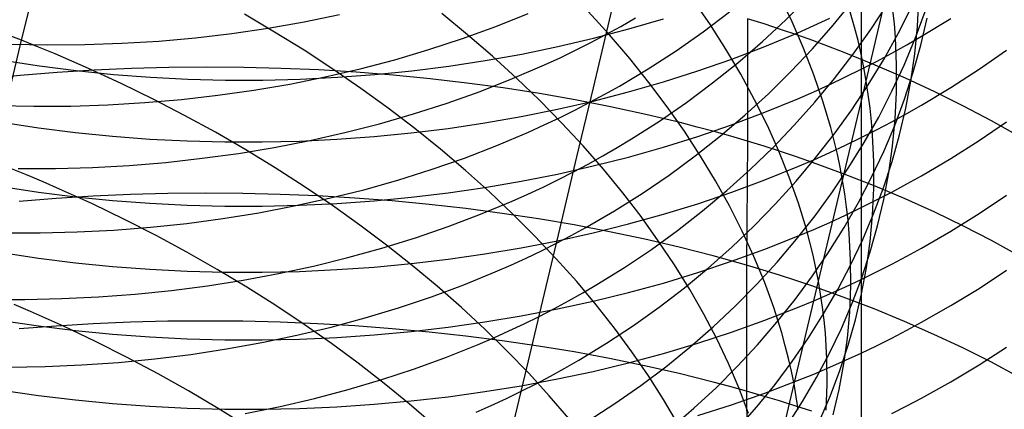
# Model space of a CAD drawing. Extents: x -383 to 1849, y -1185 to -529.
# Tile 828 of 870: x 1829.18 to 1842.11, y -959.6 to -954.48. Entities that reach past the tile are written whole.
import ezdxf

# ---------------------------------------------------------------- set-up
doc = ezdxf.new("R2010")
doc.units = 0
doc.layers.add('PREDEFINITO', color=7, linetype='CONTINUOUS')

msp = doc.modelspace()

# ---------------------------------------------------------------- linework, layer by layer
at = {"layer": 'PREDEFINITO'}
for p, q in [((1829.206, -954.751, 493.437), (1829.59, -953.189, 494.672)), ((1836.925, -954.489, 530.364), (1837.129, -953.628, 531.628)), ((1840.299, -955.288, 508.608), (1840.601, -953.996, 509.87)), ((1838.244, -954.536, 502.944), (1838.019, -954.208, 502.656)), ((1839.324, -954.511, 505.422), (1839.158, -954.168, 505.115)), ((1839.244, -954.483, 526.123), (1839.542, -954.187, 525.869)), ((1839.865, -954.554, 524.066), (1840.124, -954.237, 523.792)), ((1840.146, -954.579, 507.957), (1840.045, -954.225, 507.637)), ((1840.232, -954.166, 618.556), (1840.232, -955.04, 619.778)), ((1840.358, -954.61, 521.953), (1840.576, -954.277, 521.663)), ((1840.972, -954.57, 512.789), (1840.991, -954.208, 512.462)), ((1832.528, -954.643, 495.599), (1832.132, -954.41, 495.431)), ((1832.915, -954.51, 534.451), (1833.382, -954.414, 534.334)), ((1835.064, -954.678, 498.06), (1834.727, -954.401, 497.834)), ((1835.433, -954.571, 532.388), (1835.859, -954.4, 532.224)), ((1836.927, -954.681, 500.562), (1836.648, -954.374, 500.297)), ((1838.158, -954.639, 528.339), (1838.504, -954.378, 528.113)), ((1840.669, -954.537, 510.357), (1840.65, -954.357, 510.194)), ((1840.718, -954.663, 519.792), (1840.894, -954.318, 519.487)), ((1840.941, -954.727, 517.591), (1841.072, -954.374, 517.275)), ((1832.444, -954.592, 534.561), (1832.915, -954.51, 534.451)), ((1836.715, -955.374, 529.117), (1836.925, -954.489, 530.364)), ((1837.076, -954.569, 530.334), (1837.269, -954.458, 530.235)), ((1837.18, -954.602, 616.634), (1837.638, -954.468, 616.741)), ((1838.455, -954.866, 503.239), (1838.244, -954.536, 502.944)), ((1838.741, -954.469, 656.069), (1838.74, -956.077, 657.279)), ((1838.958, -954.537, 655.981), (1838.741, -954.469, 656.069)), ((1838.935, -954.769, 526.372), (1839.244, -954.483, 526.123)), ((1839.172, -954.608, 655.89), (1838.958, -954.537, 655.981)), ((1839.475, -954.856, 505.735), (1839.324, -954.511, 505.422)), ((1839.61, -954.558, 618.561), (1839.82, -954.461, 618.639)), ((1840.682, -954.716, 510.521), (1840.669, -954.537, 510.357)), ((1841.015, -954.817, 515.368), (1841.1, -954.459, 515.044)), ((1841.026, -954.698, 620.383), (1841.408, -954.464, 620.575)), ((1829.206, -954.751, 493.437), (1828.982, -954.665, 493.394)), ((1831.489, -954.718, 534.759), (1831.968, -954.661, 534.664)), ((1831.968, -954.661, 534.664), (1832.444, -954.592, 534.561)), ((1832.915, -954.883, 495.778), (1832.528, -954.643, 495.599)), ((1834.998, -954.729, 532.545), (1835.433, -954.571, 532.388)), ((1835.39, -954.96, 498.296), (1835.064, -954.678, 498.06)), ((1836.682, -954.781, 530.527), (1836.88, -954.676, 530.431)), ((1836.716, -954.725, 616.535), (1837.18, -954.602, 616.634)), ((1836.88, -954.676, 530.431), (1837.076, -954.569, 530.334)), ((1837.802, -954.888, 528.561), (1838.158, -954.639, 528.339)), ((1838.969, -954.831, 618.341), (1839.399, -954.652, 618.486)), ((1839.385, -954.68, 655.795), (1839.172, -954.608, 655.89)), ((1839.399, -954.652, 618.486), (1839.61, -954.558, 618.561)), ((1839.594, -954.862, 524.335), (1839.865, -954.554, 524.066)), ((1840.126, -954.935, 522.241), (1840.358, -954.61, 521.953)), ((1840.191, -954.756, 508.118), (1840.146, -954.579, 507.957)), ((1840.529, -955.003, 520.095), (1840.718, -954.663, 519.792)), ((1840.937, -954.93, 513.118), (1840.972, -954.57, 512.789)), ((1828.827, -956.342, 492.235), (1829.206, -954.751, 493.437)), ((1829.061, -954.803, 535.125), (1829.549, -954.812, 535.067)), ((1829.428, -954.84, 493.484), (1829.206, -954.751, 493.437)), ((1829.549, -954.812, 535.067), (1830.037, -954.808, 535.001)), ((1830.037, -954.808, 535.001), (1830.523, -954.791, 534.928)), ((1830.523, -954.791, 534.928), (1831.007, -954.761, 534.847)), ((1831.007, -954.761, 534.847), (1831.489, -954.718, 534.759)), ((1834.556, -954.874, 532.695), (1834.998, -954.729, 532.545)), ((1836.247, -954.835, 616.445), (1836.716, -954.725, 616.535)), ((1836.481, -954.882, 530.621), (1836.682, -954.781, 530.527)), ((1837.192, -954.992, 500.835), (1836.927, -954.681, 500.562)), ((1838.614, -955.046, 526.616), (1838.935, -954.769, 526.372)), ((1839.596, -954.755, 655.698), (1839.385, -954.68, 655.795)), ((1840.01, -954.911, 655.494), (1839.596, -954.755, 655.698)), ((1840.231, -954.934, 508.28), (1840.191, -954.756, 508.118)), ((1840.698, -955.075, 510.851), (1840.682, -954.716, 510.521)), ((1840.796, -955.076, 517.906), (1840.941, -954.727, 517.591)), ((1840.831, -954.811, 620.29), (1841.026, -954.698, 620.383)), ((1829.648, -954.931, 493.535), (1829.428, -954.84, 493.484)), ((1829.867, -955.024, 493.588), (1829.648, -954.931, 493.535)), ((1833.293, -955.13, 495.968), (1832.915, -954.883, 495.778)), ((1834.108, -955.007, 532.838), (1834.556, -954.874, 532.695)), ((1835.296, -955.018, 616.292), (1835.774, -954.932, 616.365)), ((1835.774, -954.932, 616.365), (1836.247, -954.835, 616.445)), ((1836.278, -954.98, 530.713), (1836.481, -954.882, 530.621)), ((1837.435, -955.126, 528.775), (1837.802, -954.888, 528.561)), ((1838.651, -955.198, 503.54), (1838.455, -954.866, 503.239)), ((1838.532, -954.999, 618.205), (1838.969, -954.831, 618.341)), ((1839.31, -955.162, 524.601), (1839.594, -954.862, 524.335)), ((1839.61, -955.203, 506.052), (1839.475, -954.856, 505.735)), ((1839.881, -955.254, 522.525), (1840.126, -954.935, 522.241)), ((1840.416, -955.076, 655.279), (1840.01, -954.911, 655.494)), ((1840.267, -955.111, 508.444), (1840.231, -954.934, 508.28)), ((1840.434, -955.028, 620.11), (1840.634, -954.92, 620.199)), ((1840.634, -954.92, 620.199), (1840.831, -954.811, 620.29)), ((1840.885, -955.288, 513.447), (1840.937, -954.93, 513.118)), ((1840.916, -955.172, 515.691), (1841.015, -954.817, 515.368)), ((1841.78, -955.132, 621.999), (1842.141, -954.881, 622.212)), ((1828.957, -955.012, 616.165), (1829.439, -955.087, 616.121)), ((1830.084, -955.12, 493.645), (1829.867, -955.024, 493.588)), ((1833.653, -955.126, 532.973), (1834.108, -955.007, 532.838)), ((1834.815, -955.091, 616.229), (1835.296, -955.018, 616.292)), ((1835.705, -955.248, 498.54), (1835.39, -954.96, 498.296)), ((1836.072, -955.075, 530.803), (1836.278, -954.98, 530.713)), ((1837.445, -955.307, 501.114), (1837.192, -954.992, 500.835)), ((1838.087, -955.154, 618.077), (1838.532, -954.999, 618.205)), ((1838.281, -955.312, 526.855), (1838.614, -955.046, 526.616)), ((1840.231, -955.132, 620.023), (1840.434, -955.028, 620.11)), ((1840.232, -955.04, 619.778), (1840.232, -955.938, 620.984)), ((1840.325, -955.336, 520.395), (1840.529, -955.003, 520.095)), ((1829.674, -955.176, 658.31), (1829.189, -955.215, 658.239)), ((1829.439, -955.087, 616.121), (1829.924, -955.149, 616.085)), ((1830.161, -955.145, 658.369), (1829.674, -955.176, 658.31)), ((1829.924, -955.149, 616.085), (1830.411, -955.199, 616.059)), ((1830.512, -955.317, 493.768), (1830.084, -955.12, 493.645)), ((1830.651, -955.123, 658.416), (1830.161, -955.145, 658.369)), ((1831.141, -955.109, 658.45), (1830.651, -955.123, 658.416)), ((1831.633, -955.104, 658.472), (1831.141, -955.109, 658.45)), ((1832.125, -955.108, 658.481), (1831.633, -955.104, 658.472)), ((1832.617, -955.12, 658.477), (1832.125, -955.108, 658.481)), ((1833.108, -955.141, 658.461), (1832.617, -955.12, 658.477)), ((1833.598, -955.171, 658.433), (1833.108, -955.141, 658.461)), ((1833.193, -955.232, 533.102), (1833.653, -955.126, 532.973)), ((1833.661, -955.384, 496.168), (1833.293, -955.13, 495.968)), ((1834.085, -955.21, 658.392), (1833.598, -955.171, 658.433)), ((1833.844, -955.201, 616.129), (1834.331, -955.152, 616.174)), ((1834.331, -955.152, 616.174), (1834.815, -955.091, 616.229)), ((1835.655, -955.255, 530.979), (1836.072, -955.075, 530.803)), ((1837.247, -955.241, 528.881), (1837.435, -955.126, 528.775)), ((1837.635, -955.298, 617.959), (1838.087, -955.154, 618.077)), ((1839.013, -955.453, 524.862), (1839.31, -955.162, 524.601)), ((1840.027, -955.233, 619.939), (1840.231, -955.132, 620.023)), ((1840.299, -955.288, 508.608), (1840.267, -955.111, 508.444)), ((1840.813, -955.248, 655.052), (1840.416, -955.076, 655.279)), ((1840.636, -955.42, 518.219), (1840.796, -955.076, 517.906)), ((1840.696, -955.433, 511.183), (1840.698, -955.075, 510.851)), ((1840.801, -955.523, 516.015), (1840.916, -955.172, 515.691)), ((1841.408, -955.372, 621.793), (1841.78, -955.132, 621.999)), ((1829.189, -955.215, 658.239), (1828.707, -955.264, 658.155)), ((1830.411, -955.199, 616.059), (1830.9, -955.236, 616.042)), ((1830.934, -955.523, 493.903), (1830.512, -955.317, 493.768)), ((1830.9, -955.236, 616.042), (1831.391, -955.261, 616.034)), ((1831.391, -955.261, 616.034), (1831.882, -955.274, 616.035)), ((1831.882, -955.274, 616.035), (1832.374, -955.274, 616.045)), ((1832.256, -955.406, 533.337), (1832.727, -955.326, 533.223)), ((1832.374, -955.274, 616.045), (1832.865, -955.262, 616.064)), ((1832.727, -955.326, 533.223), (1833.193, -955.232, 533.102)), ((1832.865, -955.262, 616.064), (1833.355, -955.238, 616.092)), ((1833.355, -955.238, 616.092), (1833.844, -955.201, 616.129)), ((1834.571, -955.257, 658.338), (1834.085, -955.21, 658.392)), ((1835.053, -955.313, 658.271), (1834.571, -955.257, 658.338)), ((1835.532, -955.378, 658.192), (1835.053, -955.313, 658.271)), ((1835.229, -955.422, 531.147), (1835.655, -955.255, 530.979)), ((1836.009, -955.54, 498.793), (1835.705, -955.248, 498.54)), ((1837.057, -955.352, 528.984), (1837.247, -955.241, 528.881)), ((1837.176, -955.43, 617.85), (1837.635, -955.298, 617.959)), ((1837.684, -955.626, 501.401), (1837.445, -955.307, 501.114)), ((1837.937, -955.568, 527.089), (1838.281, -955.312, 526.855)), ((1838.833, -955.534, 503.847), (1838.651, -955.198, 503.54)), ((1839.73, -955.55, 506.373), (1839.61, -955.203, 506.052)), ((1839.624, -955.565, 522.806), (1839.881, -955.254, 522.525)), ((1839.671, -957.915, 506.134), (1840.299, -955.288, 508.608)), ((1839.82, -955.332, 619.857), (1840.027, -955.233, 619.939)), ((1840.326, -955.465, 508.773), (1840.299, -955.288, 508.608)), ((1841.2, -955.428, 654.814), (1840.813, -955.248, 655.052)), ((1840.818, -955.643, 513.778), (1840.885, -955.288, 513.447)), ((1831.782, -955.474, 533.443), (1832.256, -955.406, 533.337)), ((1834.02, -955.644, 496.379), (1833.661, -955.384, 496.168)), ((1834.795, -955.577, 531.309), (1835.229, -955.422, 531.147)), ((1836.007, -955.451, 658.1), (1835.532, -955.378, 658.192)), ((1836.477, -955.534, 657.995), (1836.007, -955.451, 658.1)), ((1836.499, -956.283, 527.889), (1836.715, -955.374, 529.117)), ((1836.712, -955.55, 617.749), (1837.176, -955.43, 617.85)), ((1836.864, -955.461, 529.086), (1837.057, -955.352, 528.984)), ((1838.705, -955.735, 525.118), (1839.013, -955.453, 524.862)), ((1839.399, -955.52, 619.699), (1839.61, -955.427, 619.777)), ((1839.61, -955.427, 619.777), (1839.82, -955.332, 619.857)), ((1840.108, -955.663, 520.693), (1840.325, -955.336, 520.395)), ((1840.462, -955.76, 518.531), (1840.636, -955.42, 518.219)), ((1840.678, -955.789, 511.517), (1840.696, -955.433, 511.183)), ((1841.026, -955.602, 621.596), (1841.408, -955.372, 621.793)), ((1841.577, -955.616, 654.566), (1841.2, -955.428, 654.814)), ((1830.339, -955.599, 533.717), (1830.823, -955.57, 533.633)), ((1830.823, -955.57, 533.633), (1831.304, -955.529, 533.542)), ((1831.347, -955.738, 494.051), (1830.934, -955.523, 493.903)), ((1831.304, -955.529, 533.542), (1831.782, -955.474, 533.443)), ((1834.353, -955.719, 531.464), (1834.795, -955.577, 531.309)), ((1836.3, -955.838, 499.054), (1836.009, -955.54, 498.793)), ((1836.243, -955.657, 617.657), (1836.712, -955.55, 617.749)), ((1836.471, -955.669, 529.285), (1836.669, -955.566, 529.186)), ((1836.942, -955.625, 657.878), (1836.477, -955.534, 657.995)), ((1836.669, -955.566, 529.186), (1836.864, -955.461, 529.086)), ((1837.582, -955.814, 527.316), (1837.937, -955.568, 527.089)), ((1839, -955.871, 504.159), (1838.833, -955.534, 503.847)), ((1838.969, -955.696, 619.551), (1839.399, -955.52, 619.699)), ((1839.353, -955.868, 523.082), (1839.624, -955.565, 522.806)), ((1839.833, -955.898, 506.699), (1839.73, -955.55, 506.373)), ((1840.349, -955.642, 508.938), (1840.326, -955.465, 508.773)), ((1840.672, -955.87, 516.338), (1840.801, -955.523, 516.015)), ((1828.879, -955.607, 533.921), (1829.366, -955.618, 533.861)), ((1829.366, -955.618, 533.861), (1829.853, -955.615, 533.793)), ((1829.853, -955.615, 533.793), (1830.339, -955.599, 533.717)), ((1834.369, -955.91, 496.599), (1834.02, -955.644, 496.379)), ((1835.769, -955.753, 617.575), (1836.243, -955.657, 617.657)), ((1836.271, -955.768, 529.381), (1836.471, -955.669, 529.285)), ((1837.402, -955.725, 657.748), (1836.942, -955.625, 657.878)), ((1837.91, -955.947, 501.695), (1837.684, -955.626, 501.401)), ((1838.531, -955.861, 619.412), (1838.969, -955.696, 619.551)), ((1839.878, -955.983, 520.987), (1840.108, -955.663, 520.693)), ((1840.368, -955.819, 509.105), (1840.349, -955.642, 508.938)), ((1840.634, -955.821, 621.407), (1840.831, -955.713, 621.501)), ((1840.736, -955.995, 514.109), (1840.818, -955.643, 513.778)), ((1840.831, -955.713, 621.501), (1841.026, -955.602, 621.596)), ((1841.945, -955.81, 654.307), (1841.577, -955.616, 654.566)), ((1828.946, -955.827, 617.375), (1829.428, -955.9, 617.33)), ((1831.752, -955.96, 494.21), (1831.347, -955.738, 494.051)), ((1833.905, -955.848, 531.611), (1834.353, -955.719, 531.464)), ((1834.809, -955.909, 617.437), (1835.291, -955.837, 617.501)), ((1835.291, -955.837, 617.501), (1835.769, -955.753, 617.575)), ((1836.068, -955.864, 529.476), (1836.271, -955.768, 529.381)), ((1836.579, -956.14, 499.323), (1836.3, -955.838, 499.054)), ((1837.216, -956.048, 527.537), (1837.582, -955.814, 527.316)), ((1837.855, -955.833, 657.604), (1837.402, -955.725, 657.748)), ((1838.079, -955.891, 657.528), (1837.855, -955.833, 657.604)), ((1838.385, -956.007, 525.369), (1838.705, -955.735, 525.118)), ((1840.273, -956.093, 518.841), (1840.462, -955.76, 518.531)), ((1840.383, -955.995, 509.272), (1840.368, -955.819, 509.105)), ((1840.434, -955.927, 621.316), (1840.634, -955.821, 621.407)), ((1840.644, -956.143, 511.853), (1840.678, -955.789, 511.517)), ((1841.78, -956.067, 623.202), (1842.141, -955.821, 623.42)), ((1842.302, -956.012, 654.039), (1841.945, -955.81, 654.307)), ((1829.428, -955.9, 617.33), (1829.913, -955.962, 617.293)), ((1829.913, -955.962, 617.293), (1830.401, -956.011, 617.266)), ((1832.149, -956.19, 494.381), (1831.752, -955.96, 494.21)), ((1832.99, -956.068, 531.883), (1833.45, -955.964, 531.751)), ((1833.45, -955.964, 531.751), (1833.905, -955.848, 531.611)), ((1833.837, -956.016, 617.335), (1834.324, -955.969, 617.381)), ((1834.324, -955.969, 617.381), (1834.809, -955.909, 617.437)), ((1834.707, -956.183, 496.829), (1834.369, -955.91, 496.599)), ((1835.446, -956.134, 529.75), (1835.863, -955.957, 529.569)), ((1835.863, -955.957, 529.569), (1836.068, -955.864, 529.476)), ((1838.122, -956.272, 501.995), (1837.91, -955.947, 501.695)), ((1838.301, -955.951, 657.448), (1838.079, -955.891, 657.528)), ((1838.087, -956.014, 619.281), (1838.531, -955.861, 619.412)), ((1838.522, -956.013, 657.365), (1838.301, -955.951, 657.448)), ((1839.152, -956.209, 504.477), (1839, -955.871, 504.159)), ((1839.07, -956.163, 523.355), (1839.353, -955.868, 523.082)), ((1839.878, -956.072, 506.864), (1839.833, -955.898, 506.699)), ((1840.231, -956.029, 621.228), (1840.434, -955.927, 621.316)), ((1840.232, -955.938, 620.984), (1840.231, -956.859, 622.17)), ((1840.528, -956.213, 516.659), (1840.672, -955.87, 516.338)), ((1830.401, -956.011, 617.266), (1830.891, -956.049, 617.248)), ((1830.891, -956.049, 617.248), (1831.382, -956.074, 617.24)), ((1831.382, -956.074, 617.24), (1831.873, -956.086, 617.24)), ((1831.873, -956.086, 617.24), (1832.365, -956.087, 617.25)), ((1832.365, -956.087, 617.25), (1832.857, -956.076, 617.269)), ((1832.524, -956.159, 532.008), (1832.99, -956.068, 531.883)), ((1832.857, -956.076, 617.269), (1833.348, -956.052, 617.297)), ((1833.348, -956.052, 617.297), (1833.837, -956.016, 617.335)), ((1837.029, -956.16, 527.646), (1837.216, -956.048, 527.537)), ((1837.635, -956.155, 619.16), (1838.087, -956.014, 619.281)), ((1838.053, -956.269, 525.615), (1838.385, -956.007, 525.369)), ((1838.74, -956.077, 657.279), (1838.522, -956.013, 657.365)), ((1838.74, -956.077, 657.279), (1838.728, -957.706, 658.46)), ((1838.957, -956.144, 657.19), (1838.74, -956.077, 657.279)), ((1839.634, -956.296, 521.279), (1839.878, -955.983, 520.987)), ((1839.919, -956.246, 507.029), (1839.878, -956.072, 506.864)), ((1840.027, -956.129, 621.141), (1840.231, -956.029, 621.228)), ((1840.071, -956.42, 519.149), (1840.273, -956.093, 518.841)), ((1840.399, -956.348, 509.609), (1840.383, -955.995, 509.272)), ((1840.638, -956.344, 514.439), (1840.736, -955.995, 514.109)), ((1841.408, -956.304, 622.991), (1841.78, -956.067, 623.202)), ((1832.054, -956.237, 532.125), (1832.524, -956.159, 532.008)), ((1832.538, -956.427, 494.563), (1832.149, -956.19, 494.381)), ((1835.034, -956.461, 497.068), (1834.707, -956.183, 496.829)), ((1835.021, -956.298, 529.924), (1835.446, -956.134, 529.75)), ((1836.846, -956.445, 499.6), (1836.579, -956.14, 499.323)), ((1836.839, -956.27, 527.752), (1837.029, -956.16, 527.646)), ((1837.176, -956.285, 619.048), (1837.635, -956.155, 619.16)), ((1838.775, -956.449, 523.623), (1839.07, -956.163, 523.355)), ((1839.171, -956.212, 657.097), (1838.957, -956.144, 657.19)), ((1839.288, -956.549, 504.799), (1839.152, -956.209, 504.477)), ((1839.384, -956.283, 657.002), (1839.171, -956.212, 657.097)), ((1839.61, -956.32, 620.975), (1839.82, -956.226, 621.057)), ((1839.82, -956.226, 621.057), (1840.027, -956.129, 621.141)), ((1840.369, -956.551, 516.98), (1840.528, -956.213, 516.659)), ((1840.595, -956.494, 512.19), (1840.644, -956.143, 511.853)), ((1830.62, -956.394, 532.431), (1831.101, -956.355, 532.337)), ((1831.101, -956.355, 532.337), (1831.579, -956.302, 532.235)), ((1831.579, -956.302, 532.235), (1832.054, -956.237, 532.125)), ((1834.587, -956.449, 530.09), (1835.021, -956.298, 529.924)), ((1836.277, -957.215, 526.679), (1836.499, -956.283, 527.889)), ((1836.647, -956.377, 527.857), (1836.839, -956.27, 527.752)), ((1836.712, -956.402, 618.945), (1837.176, -956.285, 619.048)), ((1837.71, -956.521, 525.855), (1838.053, -956.269, 525.615)), ((1838.32, -956.599, 502.301), (1838.122, -956.272, 501.995)), ((1839.378, -956.602, 521.566), (1839.634, -956.296, 521.279)), ((1839.594, -956.356, 656.903), (1839.384, -956.283, 657.002)), ((1839.399, -956.411, 620.896), (1839.61, -956.32, 620.975)), ((1840.008, -956.508, 656.696), (1839.594, -956.356, 656.903)), ((1839.956, -956.42, 507.195), (1839.919, -956.246, 507.029)), ((1840.399, -956.699, 509.947), (1840.399, -956.348, 509.609)), ((1840.525, -956.689, 514.77), (1840.638, -956.344, 514.439)), ((1841.026, -956.53, 622.79), (1841.408, -956.304, 622.991)), ((1829.27, -956.519, 492.334), (1829.05, -956.429, 492.283)), ((1829.163, -956.437, 532.666), (1829.65, -956.435, 532.596)), ((1829.65, -956.435, 532.596), (1830.136, -956.421, 532.518)), ((1830.136, -956.421, 532.518), (1830.62, -956.394, 532.431)), ((1832.917, -956.671, 494.756), (1832.538, -956.427, 494.563)), ((1834.147, -956.588, 530.25), (1834.587, -956.449, 530.09)), ((1835.35, -956.744, 497.317), (1835.034, -956.461, 497.068)), ((1836.243, -956.508, 618.852), (1836.712, -956.402, 618.945)), ((1836.255, -956.581, 528.061), (1836.452, -956.481, 527.96)), ((1836.452, -956.481, 527.96), (1836.647, -956.377, 527.857)), ((1837.1, -956.755, 499.885), (1836.846, -956.445, 499.6)), ((1838.468, -956.726, 523.886), (1838.775, -956.449, 523.623)), ((1838.969, -956.585, 620.744), (1839.399, -956.411, 620.896)), ((1839.855, -956.742, 519.454), (1840.071, -956.42, 519.149)), ((1839.988, -956.594, 507.363), (1839.956, -956.42, 507.195)), ((1829.489, -956.611, 492.388), (1829.27, -956.519, 492.334)), ((1829.706, -956.706, 492.446), (1829.489, -956.611, 492.388)), ((1833.699, -956.714, 530.401), (1834.147, -956.588, 530.25)), ((1835.291, -956.685, 618.692), (1835.769, -956.603, 618.767)), ((1835.769, -956.603, 618.767), (1836.243, -956.508, 618.852)), ((1836.055, -956.679, 528.161), (1836.255, -956.581, 528.061)), ((1837.356, -956.762, 526.089), (1837.71, -956.521, 525.855)), ((1838.503, -956.928, 502.614), (1838.32, -956.599, 502.301)), ((1838.532, -956.747, 620.601), (1838.969, -956.585, 620.744)), ((1839.109, -956.899, 521.85), (1839.378, -956.602, 521.566)), ((1839.409, -956.89, 505.127), (1839.288, -956.549, 504.799)), ((1840.017, -956.768, 507.531), (1839.988, -956.594, 507.363)), ((1840.414, -956.668, 656.478), (1840.008, -956.508, 656.696)), ((1840.196, -956.884, 517.299), (1840.369, -956.551, 516.98)), ((1840.529, -956.843, 512.528), (1840.595, -956.494, 512.19)), ((1840.831, -956.639, 622.692), (1841.026, -956.53, 622.79)), ((1828.945, -956.672, 618.567), (1829.427, -956.745, 618.52)), ((1829.427, -956.745, 618.52), (1829.913, -956.806, 618.482)), ((1830.136, -956.901, 492.57), (1829.706, -956.706, 492.446)), ((1833.287, -956.921, 494.96), (1832.917, -956.671, 494.756)), ((1833.245, -956.827, 530.545), (1833.699, -956.714, 530.401)), ((1834.809, -956.755, 618.626), (1835.291, -956.685, 618.692)), ((1835.654, -957.032, 497.574), (1835.35, -956.744, 497.317)), ((1835.853, -956.773, 528.259), (1836.055, -956.679, 528.161)), ((1838.087, -956.898, 620.468), (1838.532, -956.747, 620.601)), ((1838.15, -956.993, 524.144), (1838.468, -956.726, 523.886)), ((1839.626, -957.056, 519.755), (1839.855, -956.742, 519.454)), ((1840.383, -957.048, 510.288), (1840.399, -956.699, 509.947)), ((1840.396, -957.03, 515.1), (1840.525, -956.689, 514.77)), ((1840.811, -956.835, 656.248), (1840.414, -956.668, 656.478)), ((1840.434, -956.849, 622.504), (1840.634, -956.745, 622.597)), ((1840.634, -956.745, 622.597), (1840.831, -956.639, 622.692)), ((1829.661, -956.829, 659.503), (1829.176, -956.868, 659.43)), ((1830.148, -956.799, 659.563), (1829.661, -956.829, 659.503)), ((1829.913, -956.806, 618.482), (1830.4, -956.855, 618.454)), ((1830.637, -956.778, 659.61), (1830.148, -956.799, 659.563)), ((1830.4, -956.855, 618.454), (1830.89, -956.891, 618.435)), ((1831.128, -956.764, 659.645), (1830.637, -956.778, 659.61)), ((1831.619, -956.759, 659.667), (1831.128, -956.764, 659.645)), ((1832.111, -956.763, 659.677), (1831.619, -956.759, 659.667)), ((1832.603, -956.775, 659.674), (1832.111, -956.763, 659.677)), ((1833.094, -956.796, 659.658), (1832.603, -956.775, 659.674)), ((1832.785, -956.928, 530.682), (1833.245, -956.827, 530.545)), ((1833.584, -956.825, 659.629), (1833.094, -956.796, 659.658)), ((1833.347, -956.896, 618.484), (1833.837, -956.861, 618.522)), ((1834.072, -956.862, 659.588), (1833.584, -956.825, 659.629)), ((1833.837, -956.861, 618.522), (1834.324, -956.814, 618.569)), ((1834.557, -956.908, 659.533), (1834.072, -956.862, 659.588)), ((1834.324, -956.814, 618.569), (1834.809, -956.755, 618.626)), ((1835.233, -957.037, 528.541), (1835.649, -956.864, 528.354)), ((1835.649, -956.864, 528.354), (1835.853, -956.773, 528.259)), ((1836.991, -956.992, 526.317), (1837.356, -956.762, 526.089)), ((1837.341, -957.068, 500.177), (1837.1, -956.755, 499.885)), ((1840.041, -956.942, 507.7), (1840.017, -956.768, 507.531)), ((1840.231, -956.95, 622.413), (1840.434, -956.849, 622.504)), ((1840.231, -956.859, 622.17), (1840.231, -957.803, 623.338)), ((1840.448, -957.189, 512.866), (1840.529, -956.843, 512.528)), ((1841.198, -957.011, 656.007), (1840.811, -956.835, 656.248)), ((1841.78, -957.027, 624.386), (1842.141, -956.785, 624.609)), ((1830.558, -957.105, 492.708), (1830.136, -956.901, 492.57)), ((1830.89, -956.891, 618.435), (1831.381, -956.916, 618.426)), ((1831.381, -956.916, 618.426), (1831.873, -956.929, 618.426)), ((1831.873, -956.929, 618.426), (1832.365, -956.93, 618.436)), ((1832.32, -957.017, 530.811), (1832.785, -956.928, 530.682)), ((1832.365, -956.93, 618.436), (1832.857, -956.919, 618.455)), ((1832.857, -956.919, 618.455), (1833.347, -956.896, 618.484)), ((1833.647, -957.178, 495.174), (1833.287, -956.921, 494.96)), ((1835.04, -956.962, 659.466), (1834.557, -956.908, 659.533)), ((1835.519, -957.025, 659.386), (1835.04, -956.962, 659.466)), ((1836.805, -957.103, 526.428), (1836.991, -956.992, 526.317)), ((1837.635, -957.037, 620.344), (1838.087, -956.898, 620.468)), ((1837.819, -957.251, 524.396), (1838.15, -956.993, 524.144)), ((1838.671, -957.259, 502.931), (1838.503, -956.928, 502.614)), ((1838.827, -957.189, 522.129), (1839.109, -956.899, 521.85)), ((1839.513, -957.232, 505.459), (1839.409, -956.89, 505.127)), ((1840.009, -957.211, 517.615), (1840.196, -956.884, 517.299)), ((1840.027, -957.048, 622.325), (1840.231, -956.95, 622.413)), ((1840.06, -957.116, 507.87), (1840.041, -956.942, 507.7)), ((1830.972, -957.316, 492.858), (1830.558, -957.105, 492.708)), ((1831.376, -957.156, 531.045), (1831.85, -957.093, 530.932)), ((1831.85, -957.093, 530.932), (1832.32, -957.017, 530.811)), ((1834.809, -957.198, 528.72), (1835.233, -957.037, 528.541)), ((1835.993, -957.097, 659.293), (1835.519, -957.025, 659.386)), ((1835.947, -957.324, 497.839), (1835.654, -957.032, 497.574)), ((1836.464, -957.177, 659.187), (1835.993, -957.097, 659.293)), ((1836.616, -957.211, 526.537), (1836.805, -957.103, 526.428)), ((1837.177, -957.164, 620.229), (1837.635, -957.037, 620.344)), ((1837.568, -957.384, 500.475), (1837.341, -957.068, 500.177)), ((1839.384, -957.364, 520.054), (1839.626, -957.056, 519.755)), ((1839.819, -957.143, 622.239), (1840.027, -957.048, 622.325)), ((1840.076, -957.289, 508.04), (1840.06, -957.116, 507.87)), ((1840.254, -957.367, 515.429), (1840.396, -957.03, 515.1)), ((1840.351, -957.396, 510.63), (1840.383, -957.048, 510.288)), ((1841.575, -957.193, 655.755), (1841.198, -957.011, 656.007)), ((1841.408, -957.259, 624.171), (1841.78, -957.027, 624.386)), ((1829.935, -957.269, 531.336), (1830.418, -957.244, 531.247)), ((1830.418, -957.244, 531.247), (1830.899, -957.206, 531.15)), ((1830.899, -957.206, 531.15), (1831.376, -957.156, 531.045)), ((1833.997, -957.441, 495.399), (1833.647, -957.178, 495.174)), ((1834.377, -957.347, 528.891), (1834.809, -957.198, 528.72)), ((1836.051, -958.171, 525.488), (1836.277, -957.215, 526.679)), ((1836.424, -957.316, 526.645), (1836.616, -957.211, 526.537)), ((1836.929, -957.266, 659.067), (1836.464, -957.177, 659.187)), ((1836.712, -957.28, 620.124), (1837.177, -957.164, 620.229)), ((1837.389, -957.363, 658.935), (1836.929, -957.266, 659.067)), ((1837.477, -957.499, 524.642), (1837.819, -957.251, 524.396)), ((1838.533, -957.47, 522.404), (1838.827, -957.189, 522.129)), ((1838.824, -957.592, 503.255), (1838.671, -957.259, 502.931)), ((1839.398, -957.325, 622.074), (1839.61, -957.236, 622.155)), ((1839.559, -957.403, 505.626), (1839.513, -957.232, 505.459)), ((1839.61, -957.236, 622.155), (1839.819, -957.143, 622.239)), ((1839.808, -957.532, 517.929), (1840.009, -957.211, 517.615)), ((1840.351, -957.532, 513.204), (1840.448, -957.189, 512.866)), ((1841.026, -957.481, 623.965), (1841.408, -957.259, 624.171)), ((1841.942, -957.382, 655.493), (1841.575, -957.193, 655.755)), ((1828.963, -957.281, 531.489), (1829.449, -957.282, 531.417)), ((1829.449, -957.282, 531.417), (1829.935, -957.269, 531.336)), ((1831.378, -957.535, 493.019), (1830.972, -957.316, 492.858)), ((1833.937, -957.483, 529.055), (1834.377, -957.347, 528.891)), ((1835.769, -957.477, 619.942), (1836.243, -957.384, 620.028)), ((1836.228, -957.621, 498.113), (1835.947, -957.324, 497.839)), ((1836.229, -957.417, 526.751), (1836.424, -957.316, 526.645)), ((1836.243, -957.384, 620.028), (1836.712, -957.28, 620.124)), ((1837.842, -957.468, 658.79), (1837.389, -957.363, 658.935)), ((1837.782, -957.703, 500.78), (1837.568, -957.384, 500.475)), ((1838.969, -957.496, 621.918), (1839.398, -957.325, 622.074)), ((1839.129, -957.664, 520.348), (1839.384, -957.364, 520.054)), ((1840.094, -957.636, 508.383), (1840.076, -957.289, 508.04)), ((1840.096, -957.698, 515.756), (1840.254, -957.367, 515.429)), ((1842.299, -957.579, 655.221), (1841.942, -957.382, 655.493)), ((1833.491, -957.606, 529.211), (1833.937, -957.483, 529.055)), ((1834.336, -957.71, 495.633), (1833.997, -957.441, 495.399)), ((1835.291, -957.558, 619.865), (1835.769, -957.477, 619.942)), ((1835.833, -957.612, 526.958), (1836.033, -957.516, 526.855)), ((1836.033, -957.516, 526.855), (1836.229, -957.417, 526.751)), ((1837.125, -957.735, 524.883), (1837.477, -957.499, 524.642)), ((1838.066, -957.525, 658.713), (1837.842, -957.468, 658.79)), ((1838.228, -957.742, 522.674), (1838.533, -957.47, 522.404)), ((1838.531, -957.655, 621.772), (1838.969, -957.496, 621.918)), ((1839.601, -957.574, 505.794), (1839.559, -957.403, 505.626)), ((1840.302, -957.741, 510.974), (1840.351, -957.396, 510.63)), ((1840.831, -957.588, 623.865), (1841.026, -957.481, 623.965)), ((1828.945, -957.541, 619.74), (1829.428, -957.613, 619.691)), ((1829.428, -957.613, 619.691), (1829.913, -957.674, 619.652)), ((1831.776, -957.762, 493.193), (1831.378, -957.535, 493.019)), ((1833.038, -957.717, 529.36), (1833.491, -957.606, 529.211)), ((1834.324, -957.684, 619.739), (1834.809, -957.627, 619.797)), ((1834.809, -957.627, 619.797), (1835.291, -957.558, 619.865)), ((1835.631, -957.704, 527.058), (1835.833, -957.612, 526.958)), ((1836.496, -957.922, 498.394), (1836.228, -957.621, 498.113)), ((1838.289, -957.583, 658.632), (1838.066, -957.525, 658.713)), ((1838.509, -957.643, 658.548), (1838.289, -957.583, 658.632)), ((1838.728, -957.706, 658.46), (1838.509, -957.643, 658.548)), ((1838.962, -957.926, 503.583), (1838.824, -957.592, 503.255)), ((1839.594, -957.847, 518.241), (1839.808, -957.532, 517.929)), ((1839.638, -957.744, 505.964), (1839.601, -957.574, 505.794)), ((1840.096, -957.98, 508.729), (1840.094, -957.636, 508.383)), ((1840.239, -957.871, 513.542), (1840.351, -957.532, 513.204)), ((1840.633, -957.693, 623.767), (1840.831, -957.588, 623.865)), ((1829.913, -957.674, 619.652), (1830.401, -957.722, 619.623)), ((1830.401, -957.722, 619.623), (1830.891, -957.759, 619.604)), ((1830.891, -957.759, 619.604), (1831.382, -957.783, 619.594)), ((1832.165, -957.995, 493.378), (1831.776, -957.762, 493.193)), ((1832.579, -957.816, 529.5), (1833.038, -957.717, 529.36)), ((1832.857, -957.787, 619.623), (1833.348, -957.764, 619.652)), ((1833.348, -957.764, 619.652), (1833.837, -957.73, 619.691)), ((1833.837, -957.73, 619.691), (1834.324, -957.684, 619.739)), ((1834.665, -957.983, 495.876), (1834.336, -957.71, 495.633)), ((1835.427, -957.794, 527.157), (1835.631, -957.704, 527.058)), ((1836.761, -957.961, 525.116), (1837.125, -957.735, 524.883)), ((1837.981, -958.024, 501.092), (1837.782, -957.703, 500.78)), ((1837.91, -958.004, 522.938), (1838.228, -957.742, 522.674)), ((1838.086, -957.803, 621.636), (1838.531, -957.655, 621.772)), ((1838.944, -957.77, 658.37), (1838.728, -957.706, 658.46)), ((1838.728, -957.706, 658.46), (1838.728, -959.361, 659.605)), ((1838.861, -957.956, 520.639), (1839.129, -957.664, 520.348)), ((1839.159, -957.837, 658.276), (1838.944, -957.77, 658.37)), ((1839.671, -957.915, 506.134), (1839.638, -957.744, 505.964)), ((1839.925, -958.025, 516.082), (1840.096, -957.698, 515.756)), ((1840.238, -958.083, 511.318), (1840.302, -957.741, 510.974)), ((1840.434, -957.794, 623.672), (1840.633, -957.693, 623.767)), ((1841.78, -958.01, 625.55), (1842.141, -957.772, 625.778)), ((1831.382, -957.783, 619.594), (1831.873, -957.796, 619.594)), ((1831.646, -957.975, 529.758), (1832.115, -957.902, 529.633)), ((1831.873, -957.796, 619.594), (1832.365, -957.797, 619.604)), ((1832.115, -957.902, 529.633), (1832.579, -957.816, 529.5)), ((1832.365, -957.797, 619.604), (1832.857, -957.787, 619.623)), ((1835.012, -957.963, 527.348), (1835.427, -957.794, 527.157)), ((1837.635, -957.94, 621.509), (1838.086, -957.803, 621.636)), ((1839.372, -957.906, 658.179), (1839.159, -957.837, 658.276)), ((1839.366, -958.155, 518.549), (1839.594, -957.847, 518.241)), ((1839.582, -957.977, 658.078), (1839.372, -957.906, 658.179)), ((1840.026, -957.99, 623.489), (1840.231, -957.894, 623.58)), ((1840.113, -958.206, 513.879), (1840.239, -957.871, 513.542)), ((1840.231, -957.894, 623.58), (1840.434, -957.794, 623.672)), ((1840.231, -957.803, 623.338), (1840.231, -958.77, 624.487)), ((1830.696, -958.085, 529.983), (1831.173, -958.037, 529.874)), ((1831.173, -958.037, 529.874), (1831.646, -957.975, 529.758)), ((1832.545, -958.236, 493.574), (1832.165, -957.995, 493.378)), ((1834.589, -958.12, 527.532), (1835.012, -957.963, 527.348)), ((1834.983, -958.262, 496.129), (1834.665, -957.983, 495.876)), ((1836.751, -958.226, 498.684), (1836.496, -957.922, 498.394)), ((1836.575, -958.07, 525.23), (1836.761, -957.961, 525.116)), ((1837.176, -958.065, 621.392), (1837.635, -957.94, 621.509)), ((1837.581, -958.257, 523.197), (1837.91, -958.004, 522.938)), ((1838.166, -958.347, 501.409), (1837.981, -958.024, 501.092)), ((1838.58, -958.24, 520.925), (1838.861, -957.956, 520.639)), ((1839.084, -958.26, 503.916), (1838.962, -957.926, 503.583)), ((1839.351, -959.266, 504.942), (1839.671, -957.915, 506.134)), ((1839.997, -958.125, 657.868), (1839.582, -957.977, 658.078)), ((1839.7, -958.086, 506.306), (1839.671, -957.915, 506.134)), ((1839.739, -958.346, 516.406), (1839.925, -958.025, 516.082)), ((1839.819, -958.083, 623.401), (1840.026, -957.99, 623.489)), ((1840.082, -958.323, 509.076), (1840.096, -957.98, 508.729)), ((1841.408, -958.237, 625.331), (1841.78, -958.01, 625.55)), ((1828.764, -958.155, 530.332), (1829.25, -958.156, 530.258)), ((1829.25, -958.156, 530.258), (1829.734, -958.145, 530.174)), ((1829.734, -958.145, 530.174), (1830.217, -958.121, 530.083)), ((1830.217, -958.121, 530.083), (1830.696, -958.085, 529.983)), ((1834.157, -958.265, 527.709), (1834.589, -958.12, 527.532)), ((1835.819, -959.148, 524.316), (1836.051, -958.171, 525.488)), ((1836.387, -958.175, 525.343), (1836.575, -958.07, 525.23)), ((1836.712, -958.179, 621.284), (1837.176, -958.065, 621.392)), ((1839.125, -958.456, 518.854), (1839.366, -958.155, 518.549)), ((1839.61, -958.174, 623.316), (1839.819, -958.083, 623.401)), ((1839.725, -958.257, 506.478), (1839.7, -958.086, 506.306)), ((1840.403, -958.281, 657.647), (1839.997, -958.125, 657.868)), ((1840.158, -958.422, 511.663), (1840.238, -958.083, 511.318)), ((1829.325, -958.314, 491.278), (1829.107, -958.221, 491.22)), ((1832.916, -958.483, 493.781), (1832.545, -958.236, 493.574)), ((1833.718, -958.398, 527.877), (1834.157, -958.265, 527.709)), ((1835.289, -958.546, 496.39), (1834.983, -958.262, 496.129)), ((1835.769, -958.372, 621.098), (1836.243, -958.281, 621.187)), ((1836.002, -958.378, 525.563), (1836.196, -958.278, 525.454)), ((1836.196, -958.278, 525.454), (1836.387, -958.175, 525.343)), ((1836.243, -958.281, 621.187), (1836.712, -958.179, 621.284)), ((1836.993, -958.533, 498.98), (1836.751, -958.226, 498.684)), ((1837.24, -958.499, 523.449), (1837.581, -958.257, 523.197)), ((1838.288, -958.515, 521.206), (1838.58, -958.24, 520.925)), ((1838.969, -958.43, 623.074), (1839.398, -958.262, 623.233)), ((1839.189, -958.596, 504.254), (1839.084, -958.26, 503.916)), ((1839.398, -958.262, 623.233), (1839.61, -958.174, 623.316)), ((1839.746, -958.427, 506.651), (1839.725, -958.257, 506.478)), ((1839.972, -958.536, 514.215), (1840.113, -958.206, 513.879)), ((1840.8, -958.444, 657.413), (1840.403, -958.281, 657.647)), ((1841.026, -958.455, 625.12), (1841.408, -958.237, 625.331)), ((1829.755, -958.507, 491.405), (1829.325, -958.314, 491.278)), ((1833.272, -958.519, 528.038), (1833.718, -958.398, 527.877)), ((1835.291, -958.451, 621.02), (1835.769, -958.372, 621.098)), ((1835.806, -958.475, 525.67), (1836.002, -958.378, 525.563)), ((1838.335, -958.672, 501.733), (1838.166, -958.347, 501.409)), ((1839.54, -958.661, 516.727), (1839.739, -958.346, 516.406)), ((1839.762, -958.597, 506.824), (1839.746, -958.427, 506.651)), ((1840.051, -958.664, 509.425), (1840.082, -958.323, 509.076)), ((1840.063, -958.758, 512.008), (1840.158, -958.422, 511.663)), ((1828.945, -958.433, 620.895), (1829.428, -958.504, 620.845)), ((1829.66, -958.506, 660.664), (1829.175, -958.543, 660.591)), ((1829.428, -958.504, 620.845), (1829.913, -958.563, 620.805)), ((1830.147, -958.477, 660.725), (1829.66, -958.506, 660.664)), ((1830.178, -958.708, 491.544), (1829.755, -958.507, 491.405)), ((1830.636, -958.456, 660.773), (1830.147, -958.477, 660.725)), ((1831.127, -958.443, 660.808), (1830.636, -958.456, 660.773)), ((1831.619, -958.439, 660.83), (1831.127, -958.443, 660.808)), ((1832.111, -958.443, 660.84), (1831.619, -958.439, 660.83)), ((1832.603, -958.455, 660.836), (1832.111, -958.443, 660.84)), ((1833.094, -958.475, 660.82), (1832.603, -958.455, 660.836)), ((1832.819, -958.627, 528.19), (1833.272, -958.519, 528.038)), ((1833.277, -958.735, 493.998), (1832.916, -958.483, 493.781)), ((1833.583, -958.503, 660.791), (1833.094, -958.475, 660.82)), ((1834.071, -958.54, 660.748), (1833.583, -958.503, 660.791)), ((1834.557, -958.584, 660.693), (1834.071, -958.54, 660.748)), ((1834.324, -958.576, 620.892), (1834.809, -958.519, 620.951)), ((1834.809, -958.519, 620.951), (1835.291, -958.451, 621.02)), ((1835.584, -958.834, 496.661), (1835.289, -958.546, 496.39)), ((1835.607, -958.568, 525.775), (1835.806, -958.475, 525.67)), ((1836.888, -958.732, 523.696), (1837.24, -958.499, 523.449)), ((1837.222, -958.844, 499.284), (1836.993, -958.533, 498.98)), ((1837.983, -958.782, 521.482), (1838.288, -958.515, 521.206)), ((1838.531, -958.586, 622.925), (1838.969, -958.43, 623.074)), ((1838.872, -958.75, 519.155), (1839.125, -958.456, 518.854)), ((1839.816, -958.862, 514.55), (1839.972, -958.536, 514.215)), ((1841.187, -958.615, 657.168), (1840.8, -958.444, 657.413)), ((1840.831, -958.561, 625.018), (1841.026, -958.455, 625.12)), ((1829.913, -958.563, 620.805), (1830.401, -958.611, 620.775)), ((1830.401, -958.611, 620.775), (1830.89, -958.647, 620.755)), ((1830.89, -958.647, 620.755), (1831.381, -958.672, 620.745)), ((1831.381, -958.672, 620.745), (1831.873, -958.685, 620.745)), ((1831.873, -958.685, 620.745), (1832.365, -958.686, 620.755)), ((1832.36, -958.722, 528.335), (1832.819, -958.627, 528.19)), ((1832.365, -958.686, 620.755), (1832.857, -958.676, 620.774)), ((1832.857, -958.676, 620.774), (1833.347, -958.654, 620.804)), ((1833.347, -958.654, 620.804), (1833.837, -958.62, 620.843)), ((1833.837, -958.62, 620.843), (1834.324, -958.576, 620.892)), ((1835.039, -958.638, 660.625), (1834.557, -958.584, 660.693)), ((1835.518, -958.699, 660.543), (1835.039, -958.638, 660.625)), ((1835.202, -958.747, 525.979), (1835.406, -958.659, 525.878)), ((1835.406, -958.659, 525.878), (1835.607, -958.568, 525.775)), ((1838.086, -958.731, 622.786), (1838.531, -958.586, 622.925)), ((1838.49, -958.999, 502.061), (1838.335, -958.672, 501.733)), ((1839.236, -958.763, 504.424), (1839.189, -958.596, 504.254)), ((1839.327, -958.97, 517.045), (1839.54, -958.661, 516.727)), ((1839.782, -958.937, 507.174), (1839.762, -958.597, 506.824)), ((1840.004, -959.003, 509.775), (1840.051, -958.664, 509.425)), ((1840.434, -958.763, 624.822), (1840.634, -958.663, 624.919)), ((1840.634, -958.663, 624.919), (1840.831, -958.561, 625.018)), ((1841.565, -958.793, 656.913), (1841.187, -958.615, 657.168)), ((1830.593, -958.917, 491.695), (1830.178, -958.708, 491.544)), ((1831.428, -958.877, 528.599), (1831.897, -958.806, 528.471)), ((1831.897, -958.806, 528.471), (1832.36, -958.722, 528.335)), ((1833.628, -958.994, 494.226), (1833.277, -958.735, 493.998)), ((1834.788, -958.913, 526.176), (1835.202, -958.747, 525.979)), ((1835.993, -958.769, 660.449), (1835.518, -958.699, 660.543)), ((1836.464, -958.846, 660.341), (1835.993, -958.769, 660.449)), ((1836.526, -958.953, 523.935), (1836.888, -958.732, 523.696)), ((1837.635, -958.865, 622.656), (1838.086, -958.731, 622.786)), ((1837.666, -959.039, 521.753), (1837.983, -958.782, 521.482)), ((1838.605, -959.037, 519.452), (1838.872, -958.75, 519.155)), ((1839.278, -958.931, 504.596), (1839.236, -958.763, 504.424)), ((1839.953, -959.09, 512.352), (1840.063, -958.758, 512.008)), ((1840.231, -958.86, 624.727), (1840.434, -958.763, 624.822)), ((1840.231, -958.77, 624.487), (1840.232, -959.759, 625.616)), ((1841.933, -958.977, 656.646), (1841.565, -958.793, 656.913)), ((1841.781, -959.016, 626.693), (1842.142, -958.784, 626.926)), ((1830.479, -958.982, 528.83), (1830.955, -958.935, 528.719)), ((1831, -959.133, 491.859), (1830.593, -958.917, 491.695)), ((1830.955, -958.935, 528.719), (1831.428, -958.877, 528.599)), ((1834.366, -959.067, 526.365), (1834.788, -958.913, 526.176)), ((1835.866, -959.126, 496.939), (1835.584, -958.834, 496.661)), ((1836.929, -958.933, 660.221), (1836.464, -958.846, 660.341)), ((1837.388, -959.027, 660.086), (1836.929, -958.933, 660.221)), ((1837.176, -958.988, 622.537), (1837.635, -958.865, 622.656)), ((1837.437, -959.157, 499.594), (1837.222, -958.844, 499.284)), ((1839.317, -959.099, 504.768), (1839.278, -958.931, 504.596)), ((1839.646, -959.183, 514.883), (1839.816, -958.862, 514.55)), ((1839.785, -959.275, 507.526), (1839.782, -958.937, 507.174)), ((1840.027, -958.955, 624.635), (1840.231, -958.86, 624.727)), ((1829.032, -959.047, 529.113), (1829.516, -959.037, 529.027)), ((1829.516, -959.037, 529.027), (1829.999, -959.016, 528.933)), ((1829.999, -959.016, 528.933), (1830.479, -958.982, 528.83)), ((1833.968, -959.258, 494.463), (1833.628, -958.994, 494.226)), ((1833.935, -959.209, 526.546), (1834.366, -959.067, 526.365)), ((1836.152, -959.163, 524.168), (1836.34, -959.059, 524.052)), ((1836.34, -959.059, 524.052), (1836.526, -958.953, 523.935)), ((1836.712, -959.1, 622.427), (1837.176, -958.988, 622.537)), ((1837.338, -959.287, 522.018), (1837.666, -959.039, 521.753)), ((1837.842, -959.13, 659.939), (1837.388, -959.027, 660.086)), ((1838.326, -959.315, 519.744), (1838.605, -959.037, 519.452)), ((1838.629, -959.326, 502.395), (1838.49, -958.999, 502.061)), ((1839.101, -959.272, 517.36), (1839.327, -958.97, 517.045)), ((1839.61, -959.136, 624.458), (1839.819, -959.047, 624.545)), ((1839.819, -959.047, 624.545), (1840.027, -958.955, 624.635)), ((1839.942, -959.338, 510.126), (1840.004, -959.003, 509.775)), ((1841.409, -959.239, 626.47), (1841.781, -959.016, 626.693)), ((1842.29, -959.168, 656.37), (1841.933, -958.977, 656.646)), ((1831.398, -959.356, 492.035), (1831, -959.133, 491.859)), ((1835.581, -960.149, 523.164), (1835.819, -959.148, 524.316)), ((1835.769, -959.289, 622.237), (1836.243, -959.2, 622.327)), ((1836.136, -959.422, 497.225), (1835.866, -959.126, 496.939)), ((1835.962, -959.263, 524.281), (1836.152, -959.163, 524.168)), ((1836.243, -959.2, 622.327), (1836.712, -959.1, 622.427)), ((1837.637, -959.472, 499.91), (1837.437, -959.157, 499.594)), ((1838.066, -959.185, 659.861), (1837.842, -959.13, 659.939)), ((1838.288, -959.241, 659.779), (1838.066, -959.185, 659.861)), ((1839.351, -959.266, 504.942), (1839.317, -959.099, 504.768)), ((1839.398, -959.222, 624.373), (1839.61, -959.136, 624.458)), ((1839.462, -959.498, 515.214), (1839.646, -959.183, 514.883)), ((1839.828, -959.419, 512.696), (1839.953, -959.09, 512.352)), ((1833.497, -959.338, 526.719), (1833.935, -959.209, 526.546)), ((1834.298, -959.528, 494.71), (1833.968, -959.258, 494.463)), ((1835.291, -959.367, 622.157), (1835.769, -959.289, 622.237)), ((1835.769, -959.361, 524.393), (1835.962, -959.263, 524.281)), ((1836.998, -959.524, 522.276), (1837.338, -959.287, 522.018)), ((1838.034, -959.584, 520.032), (1838.326, -959.315, 519.744)), ((1838.509, -959.3, 659.693), (1838.288, -959.241, 659.779)), ((1838.728, -959.361, 659.605), (1838.509, -959.3, 659.693)), ((1838.753, -959.655, 502.734), (1838.629, -959.326, 502.395)), ((1838.861, -959.568, 517.672), (1839.101, -959.272, 517.36)), ((1838.969, -959.387, 624.211), (1839.398, -959.222, 624.373)), ((1839.024, -960.641, 503.777), (1839.351, -959.266, 504.942)), ((1839.38, -959.434, 505.116), (1839.351, -959.266, 504.942)), ((1839.772, -959.611, 507.88), (1839.785, -959.275, 507.526)), ((1841.026, -959.452, 626.255), (1841.409, -959.239, 626.47)), ((1828.945, -959.346, 622.033), (1829.428, -959.416, 621.982)), ((1829.428, -959.416, 621.982), (1829.913, -959.475, 621.94)), ((1831.788, -959.586, 492.223), (1831.398, -959.356, 492.035)), ((1832.601, -959.561, 527.041), (1833.052, -959.456, 526.884)), ((1833.052, -959.456, 526.884), (1833.497, -959.338, 526.719)), ((1834.324, -959.489, 622.027), (1834.809, -959.434, 622.087)), ((1834.809, -959.434, 622.087), (1835.291, -959.367, 622.157)), ((1835.375, -959.547, 524.61), (1835.573, -959.456, 524.502)), ((1835.573, -959.456, 524.502), (1835.769, -959.361, 524.393)), ((1836.393, -959.721, 497.52), (1836.136, -959.422, 497.225)), ((1838.531, -959.54, 624.059), (1838.969, -959.387, 624.211)), ((1838.944, -959.424, 659.513), (1838.728, -959.361, 659.605)), ((1838.728, -959.361, 659.605), (1838.74, -961.041, 660.712)), ((1839.159, -959.489, 659.418), (1838.944, -959.424, 659.513)), ((1839.406, -959.601, 505.291), (1839.38, -959.434, 505.116)), ((1839.688, -959.742, 513.039), (1839.828, -959.419, 512.696)), ((1839.863, -959.671, 510.478), (1839.942, -959.338, 510.126)), ((1840.831, -959.555, 626.151), (1841.026, -959.452, 626.255)), ((1829.913, -959.475, 621.94), (1830.401, -959.522, 621.909)), ((1830.401, -959.522, 621.909), (1830.89, -959.558, 621.889)), ((1830.89, -959.558, 621.889), (1831.381, -959.582, 621.878)), ((1831.381, -959.582, 621.878), (1831.873, -959.595, 621.878)), ((1832.169, -959.823, 492.421), (1831.788, -959.586, 492.223)), ((1832.144, -959.654, 527.189), (1832.601, -959.561, 527.041)), ((1832.365, -959.597, 621.887), (1832.857, -959.587, 621.907)), ((1832.857, -959.587, 621.907), (1833.347, -959.566, 621.937)), ((1833.347, -959.566, 621.937), (1833.837, -959.533, 621.977)), ((1833.837, -959.533, 621.977), (1834.324, -959.489, 622.027)), ((1834.617, -959.802, 494.967), (1834.298, -959.528, 494.71)), ((1835.174, -959.636, 524.716), (1835.375, -959.547, 524.61)), ((1836.647, -959.751, 522.528), (1836.998, -959.524, 522.276)), ((1837.823, -959.789, 500.233), (1837.637, -959.472, 499.91)), ((1837.731, -959.845, 520.314), (1838.034, -959.584, 520.032)), ((1838.086, -959.682, 623.917), (1838.531, -959.54, 624.059)), ((1838.609, -959.856, 517.98), (1838.861, -959.568, 517.672)), ((1839.372, -959.556, 659.319), (1839.159, -959.489, 659.418)), ((1839.264, -959.807, 515.542), (1839.462, -959.498, 515.214)), ((1839.582, -959.625, 659.217), (1839.372, -959.556, 659.319)), ((1840.634, -959.656, 626.05), (1840.831, -959.555, 626.151)), ((1831.873, -959.595, 621.878), (1832.365, -959.597, 621.887))]:
    msp.add_line(p, q, dxfattribs=at)

doc.saveas('drawing.dxf')
